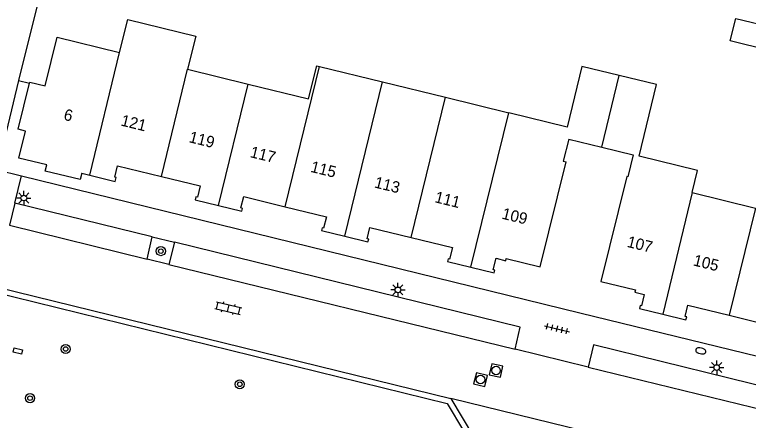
# Model space of a CAD drawing. Extents: x 125000 to 129004, y 397500 to 399008.
# Drawn here: x 126372.5 to 126436.9, y 398437.9 to 398473.5 of the extents above; entities that cross this region are included whole.
import ezdxf

# ---------------------------------------------------------------- set-up
doc = ezdxf.new("R2010")
doc.units = 0
for name, color, linetype in [('gg-afsc-muur', 7, 'Continuous'), ('gg-anno-huisnummerreeks BGT', 7, 'Continuous'), ('gg-bbg-bijgebouw', 7, 'Continuous'), ('gg-bbg-hoofdgebouw', 7, 'Continuous'), ('gg-bbg-tussenscheiding', 7, 'Continuous'), ('gg-knt-verharding', 7, 'Continuous'), ('gg-knt-verharding nz', 7, 'Continuous'), ('gt-grn-weggrens', 7, 'Continuous'), ('gt-symb-boom', 7, 'Continuous'), ('gt-symb-brandkraan', 7, 'Continuous'), ('gt-symb-klinker verharding', 7, 'Continuous'), ('gt-symb-kolk center center', 7, 'Continuous'), ('gt-symb-lichtmast', 7, 'Continuous'), ('gt-symb-rioolschacht', 7, 'Continuous'), ('gt-symb-tegel verharding', 7, 'Continuous')]:
    doc.layers.add(name, color=color, linetype=linetype)

# ---------------------------------------------------------------- blocks, each defined once
blk = doc.blocks.new('gt0-LMAST')
at = {"layer": 'gt-symb-lichtmast'}
for p, q in [((-0.182, 0.173), (-0.447, 0.438)), ((-0.005, 0.246), (-0.005, 0.621)), ((0.172, 0.173), (0.437, 0.438)), ((-0.255, -0.004), (-0.63, -0.004)), ((-0.182, -0.181), (-0.447, -0.446)), ((-0.005, -0.254), (-0.005, -0.629)), ((0.437, -0.446), (0.172, -0.181)), ((0.245, -0.004), (0.62, -0.004))]:
    blk.add_line(p, q, dxfattribs=at)
blk.add_circle((-0.005, -0.004), 0.25, dxfattribs=at)
blk = doc.blocks.new('gt0-TEG1')
at = {"layer": 'gt-symb-tegel verharding'}
for p, q in [((-1.125, 0), (1.125, 0)), ((-0.9, -0.25), (-0.9, 0.25)), ((-0.45, -0.25), (-0.45, 0.25)), ((0, -0.25), (0, 0.25)), ((0.45, -0.25), (0.45, 0.25)), ((0.9, -0.25), (0.9, 0.25))]:
    blk.add_line(p, q, dxfattribs=at)
blk = doc.blocks.new('gt0-BR')
at = {"layer": 'gt-symb-brandkraan'}
for centre, radius, start, end in [((-0.244, 0), 0.206, 107.56694, 252.43307), ((0.599, -2.664), 3, 106.89205, 107.56694), ((0, -0.691), 0.938, 73.10799, 106.89205), ((-0.599, -2.664), 3, 72.43309, 73.10799), ((0.244, 0), 0.206, 287.56695, 72.43309), ((0.599, 2.664), 3, 252.43307, 253.10797), ((0, 0.691), 0.938, 253.10797, 286.89206), ((-0.599, 2.664), 3, 286.89206, 287.56695)]:
    blk.add_arc(centre, radius, start, end, dxfattribs=at)
blk = doc.blocks.new('gt0-KL1')
at = {"layer": 'gt-symb-klinker verharding'}
for p, q in [((-1.15, 0.3), (1.15, 0.3)), ((-1, -0.3), (-1, 0.3)), ((-0.5, 0.3), (-0.5, 0.45)), ((0, -0.3), (0, 0.3)), ((0.5, 0.3), (0.5, 0.45)), ((1, -0.3), (1, 0.3)), ((-1.15, -0.3), (1.15, -0.3)), ((-0.5, -0.45), (-0.5, -0.3)), ((0.5, -0.45), (0.5, -0.3))]:
    blk.add_line(p, q, dxfattribs=at)
blk = doc.blocks.new('gt0-BOOM')
at = {"layer": 'gt-symb-boom'}
for radius in [0.4, 0.2]:
    blk.add_circle((0, 0), radius, dxfattribs=at)
blk = doc.blocks.new('gt0-RS')
at = {"layer": 'gt-symb-rioolschacht'}
blk.add_lwpolyline([(-0.5, -0.5), (0.5, -0.5), (0.5, 0.5), (-0.5, 0.5)], close=True, dxfattribs=at)
blk.add_circle((0, 0), 0.375, dxfattribs=at)
blk = doc.blocks.new('gt0-KOLKCC')
at = {"layer": 'gt-symb-kolk center center'}
blk.add_lwpolyline([(-0.375, 0.2), (0.375, 0.2), (0.375, -0.2), (-0.375, -0.2)], close=True, dxfattribs=at)

msp = doc.modelspace()

# ---------------------------------------------------------------- linework, layer by layer
at = {"layer": 'gg-afsc-muur'}
for p, q in [((126376.436, 398482.283), (126372.854, 398467.746)), ((126372.854, 398467.746), (126373.82, 398467.508))]:
    msp.add_line(p, q, dxfattribs=at)
at = {"layer": 'gg-bbg-bijgebouw'}
msp.add_lwpolyline([(126439.249, 398472.358), (126438.762, 398470.387), (126435.33, 398471.239), (126435.823, 398473.204), (126439.249, 398472.358)], dxfattribs=at)
at = {"layer": 'gg-bbg-hoofdgebouw'}
for p, q in [((126387.703, 398468.734), (126393.025, 398467.43)), ((126399.275, 398468.983), (126404.821, 398467.623)), ((126404.821, 398467.623), (126410.347, 398466.269)), ((126410.347, 398466.269), (126415.887, 398464.911)), ((126421.019, 398463.653), (126415.887, 398464.911)), ((126421.167, 398462.6), (126420.682, 398460.651)), ((126421.167, 398462.6), (126424.063, 398461.895)), ((126420.682, 398460.651), (126420.944, 398460.587)), ((126378.417, 398459.593), (126379.107, 398459.425)), ((126432.005, 398457.893), (126437.552, 398456.536))]:
    msp.add_line(p, q, dxfattribs=at)
for points in [[(126381.727, 398470.199), (126382.441, 398473.109), (126388.416, 398471.644), (126387.703, 398468.734)], [(126373.82, 398467.508), (126373.842, 398467.597), (126375.205, 398467.271), (126376.247, 398471.542), (126381.727, 398470.199)], [(126393.025, 398467.43), (126398.324, 398466.131), (126399.037, 398469.041), (126399.275, 398468.983)], [(126425.595, 398468.188), (126422.315, 398468.985), (126421.019, 398463.653)], [(126432.005, 398457.893), (126432.478, 398459.834), (126427.338, 398461.088), (126428.875, 398467.39), (126425.595, 398468.188)], [(126378.417, 398459.593), (126378.282, 398459.039), (126375.206, 398459.786), (126375.337, 398460.336), (126372.892, 398460.932), (126373.468, 398463.303), (126372.836, 398463.456), (126373.82, 398467.508)], [(126424.063, 398461.895), (126426.825, 398461.223), (126426.351, 398459.276), (126426.249, 398459.301), (126423.991, 398450.075), (126427.015, 398449.338), (126426.967, 398449.144), (126427.794, 398448.942), (126427.56, 398447.939), (126427.446, 398447.975), (126427.367, 398447.726), (126429.411, 398447.224)], [(126379.107, 398459.425), (126381.341, 398458.882), (126381.423, 398459.217), (126381.316, 398459.243), (126381.551, 398460.25), (126385.394, 398459.311)], [(126412.564, 398451.348), (126414.603, 398450.846), (126414.663, 398451.089), (126414.537, 398451.12), (126414.783, 398452.12), (126415.628, 398451.912), (126415.677, 398452.111), (126418.654, 398451.384), (126420.944, 398460.587)], [(126385.394, 398459.311), (126388.801, 398458.478), (126388.557, 398457.482), (126388.427, 398457.514), (126388.365, 398457.267), (126390.412, 398456.766)], [(126390.412, 398456.766), (126392.458, 398456.265), (126392.518, 398456.513), (126392.382, 398456.546), (126392.626, 398457.541), (126396.254, 398456.655)], [(126396.254, 398456.655), (126399.881, 398455.768), (126399.637, 398454.768), (126399.511, 398454.801), (126399.455, 398454.555), (126401.496, 398454.057)], [(126401.496, 398454.057), (126403.536, 398453.558), (126403.596, 398453.801), (126403.464, 398453.833), (126403.709, 398454.833), (126407.327, 398453.947)], [(126407.327, 398453.947), (126410.944, 398453.061), (126410.697, 398452.056), (126410.575, 398452.089), (126410.524, 398451.85), (126412.564, 398451.348)], [(126429.411, 398447.224), (126431.454, 398446.722), (126431.515, 398446.97), (126431.374, 398447.005), (126431.62, 398448.006), (126435.247, 398447.114)], [(126435.247, 398447.114), (126438.874, 398446.222), (126438.629, 398445.225), (126438.498, 398445.257), (126438.438, 398445.014), (126440.482, 398444.514)]]:
    msp.add_lwpolyline(points, dxfattribs=at)
at = {"layer": 'gg-bbg-tussenscheiding'}
for p, q in [((126379.107, 398459.425), (126381.727, 398470.199)), ((126385.394, 398459.311), (126387.703, 398468.734)), ((126396.254, 398456.655), (126399.275, 398468.983)), ((126424.063, 398461.895), (126425.595, 398468.188)), ((126390.412, 398456.766), (126393.025, 398467.43)), ((126401.496, 398454.057), (126404.821, 398467.623)), ((126407.327, 398453.947), (126410.347, 398466.269)), ((126412.564, 398451.348), (126415.887, 398464.911)), ((126432.005, 398457.893), (126429.411, 398447.224)), ((126437.552, 398456.536), (126435.247, 398447.114))]:
    msp.add_line(p, q, dxfattribs=at)
at = {"layer": 'gg-knt-verharding'}
for p, q in [((126372.533, 398456.975), (126372.069, 398455.03)), ((126384.59, 398454.001), (126372.533, 398456.975)), ((126384.149, 398452.053), (126384.59, 398454.001)), ((126384.59, 398454.001), (126386.536, 398453.536)), ((126386.536, 398453.536), (126386.053, 398451.587)), ((126386.053, 398451.587), (126384.149, 398452.053)), ((126370.553, 398449.697), (126410.8, 398439.808)), ((126422.857, 398442.554), (126416.445, 398444.134))]:
    msp.add_line(p, q, dxfattribs=at)
for points in [[(126372.854, 398467.746), (126370.956, 398459.896), (126373.12, 398459.365)], [(126373.12, 398459.365), (126422.146, 398447.329), (126458.257, 398438.513)], [(126416.445, 398444.134), (126416.911, 398446.068), (126386.536, 398453.536)], [(126361.464, 398438.15), (126363.566, 398446.591), (126368.603, 398449.664), (126410.478, 398439.372)], [(126447.089, 398438.676), (126423.332, 398444.518), (126422.857, 398442.554)], [(126410.8, 398439.808), (126413.875, 398434.647), (126412.871, 398430.476)], [(126410.478, 398439.372), (126413.341, 398434.566), (126412.268, 398430.107)]]:
    msp.add_lwpolyline(points, dxfattribs=at)
at = {"layer": 'gg-knt-verharding nz'}
for p, q in [((126372.069, 398455.03), (126384.149, 398452.053)), ((126386.053, 398451.587), (126416.445, 398444.134)), ((126422.857, 398442.554), (126446.639, 398436.74))]:
    msp.add_line(p, q, dxfattribs=at)
at = {"layer": 'gt-grn-weggrens'}
for p, q in [((126372.533, 398456.975), (126373.12, 398459.365)), ((126422.515, 398436.946), (126410.8, 398439.808))]:
    msp.add_line(p, q, dxfattribs=at)

# ---------------------------------------------------------------- block references
at = {"layer": 'gt-symb-boom'}
for p in [(126385.351, 398452.753), (126376.994, 398444.152), (126392.28, 398441.054), (126373.87, 398439.834)]:
    msp.add_blockref('gt0-BOOM', p, dxfattribs=at)
at = {"layer": 'gt-symb-brandkraan', "rotation": -13.355340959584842}
msp.add_blockref('gt0-BR', (126432.747, 398443.989), dxfattribs=at)
at = {"layer": 'gt-symb-klinker verharding', "rotation": -13.411071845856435}
msp.add_blockref('gt0-KL1', (126391.276, 398447.74), dxfattribs=at)
at = {"layer": 'gt-symb-kolk center center', "rotation": -13.411071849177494}
msp.add_blockref('gt0-KOLKCC', (126372.788, 398443.974), dxfattribs=at)
at = {"layer": 'gt-symb-lichtmast'}
for p in [(126373.327, 398457.423), (126406.172, 398449.352), (126434.153, 398442.527)]:
    msp.add_blockref('gt0-LMAST', p, dxfattribs=at)
at = {"layer": 'gt-symb-rioolschacht'}
for p, rotation in [((126414.778, 398442.266), -12.535023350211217), ((126413.416, 398441.465), -13.702889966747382)]:
    msp.add_blockref('gt0-RS', p, dxfattribs=dict(at, rotation=rotation))
at = {"layer": 'gt-symb-tegel verharding', "rotation": -13.411071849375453}
msp.add_blockref('gt0-TEG1', (126420.131, 398445.933), dxfattribs=at)

# ---------------------------------------------------------------- texts
at = {"layer": 'gg-anno-huisnummerreeks BGT'}
for s, rotation, p in [('6', 346.4, (126376.758, 398464.305)), ('121', 346.3, (126381.777, 398463.797)), ('119', 346.2, (126387.756, 398462.337)), ('117', 346.3, (126393.123, 398461.022)), ('115', 346.2, (126398.433, 398459.726)), ('113', 346.2, (126404.034, 398458.357)), ('111', 346.2, (126409.331, 398457.06)), ('109', 346.2, (126415.223, 398455.615)), ('107', 346.3, (126426.212, 398453.136)), ('105', 346.2, (126432.026, 398451.509))]:
    msp.add_text(s, height=1, rotation=rotation, dxfattribs=at).set_placement(p)

doc.saveas('drawing.dxf')
